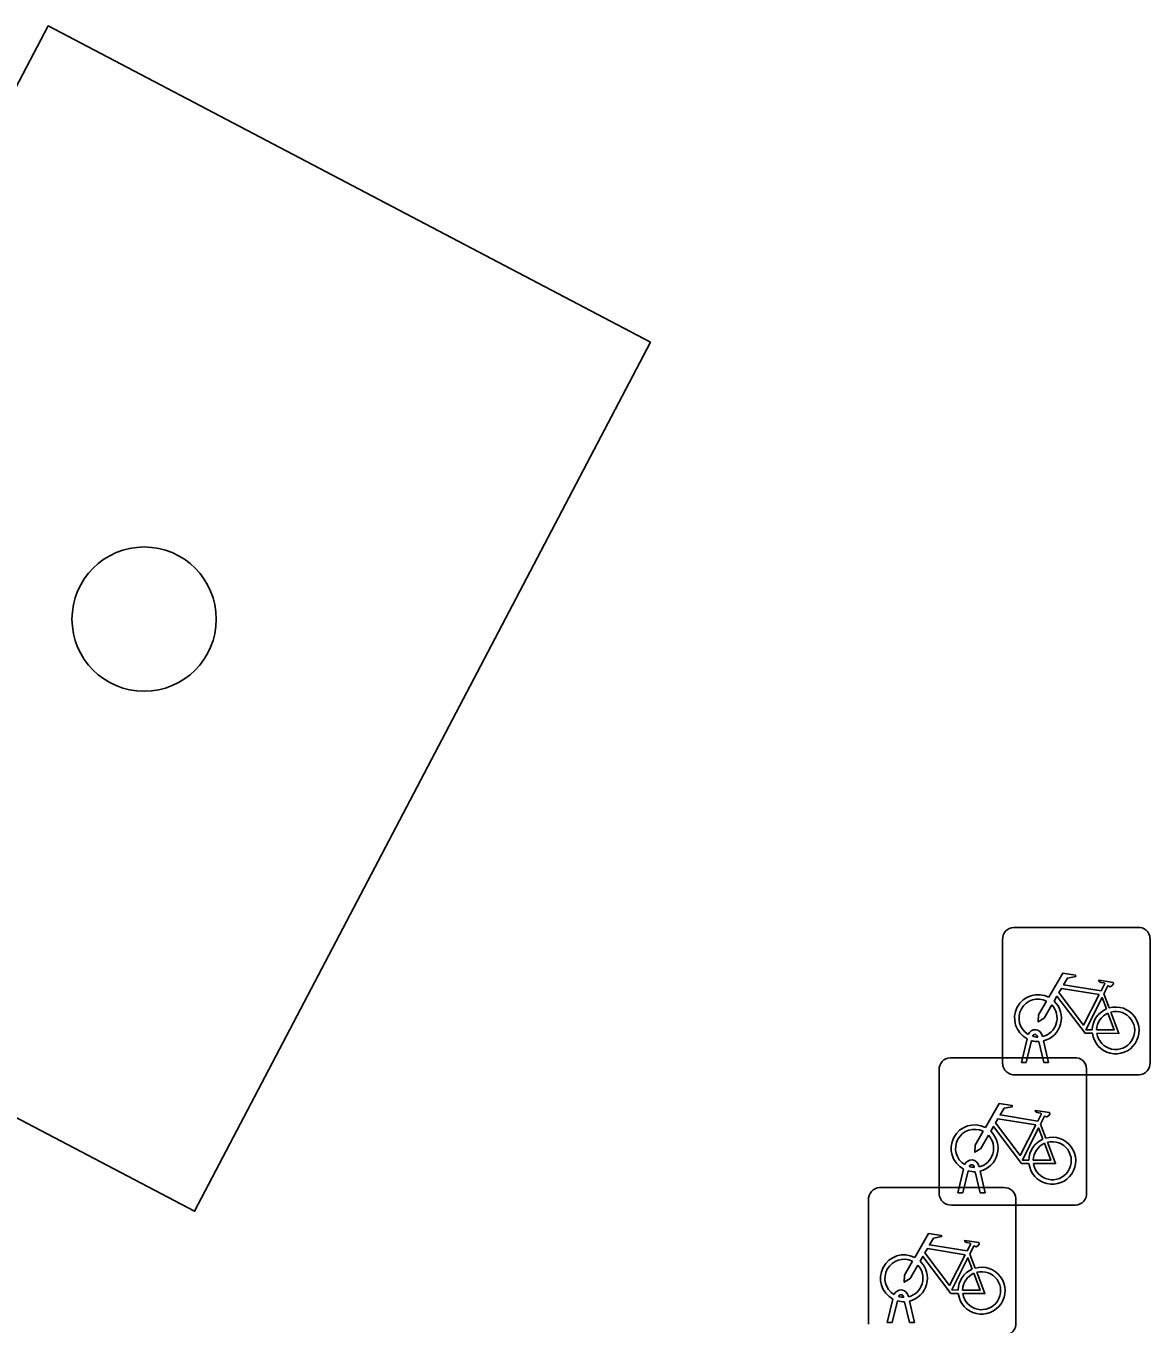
# Model space of a CAD drawing. Extents: x 159489 to 160304, y 383825 to 384531.
# Drawn here: x 159841.35 to 159848.97, y 384117.64 to 384126.44 of the extents above; entities that cross this region are included whole.
import ezdxf

# ---------------------------------------------------------------- set-up
doc = ezdxf.new("R2010")
doc.units = 0
for name, color, linetype in [('IMGEO_Boom', 7, 'Continuous'), ('IMGEO_Fietsenrek', 7, 'Continuous'), ('IMGEO_Groenvoorziening', 7, 'Continuous'), ('IMGEO_Voetpad_open', 7, 'Continuous')]:
    doc.layers.add(name, color=color, linetype=linetype)

msp = doc.modelspace()

# ---------------------------------------------------------------- linework, layer by layer
at = {"layer": 'IMGEO_Boom'}
msp.add_circle((159842.148, 384122.419), 0.4892, dxfattribs=at)
at = {"layer": 'IMGEO_Fietsenrek'}
for p, q in [((159848.0429, 384120.3295), (159848.8838, 384120.3295)), ((159848.8838, 384120.3295), (159848.0429, 384120.3295)), ((159847.9685, 384119.4049), (159847.9685, 384120.2458)), ((159847.9685, 384120.2458), (159847.9685, 384119.4049)), ((159848.9675, 384120.2551), (159848.9675, 384119.4142)), ((159848.9675, 384119.4142), (159848.9675, 384120.2551)), ((159848.6552, 384119.8792), (159848.6915, 384119.784)), ((159848.0955, 384119.4143), (159848.1338, 384119.5743)), ((159848.1642, 384119.5621), (159848.1289, 384119.4143)), ((159848.2059, 384119.5859), (159848.2049, 384119.5902)), ((159848.2366, 384119.5974), (159848.2384, 384119.5895)), ((159848.2454, 384119.5603), (159848.2804, 384119.4143)), ((159848.247, 384119.4143), (159848.2131, 384119.556)), ((159847.6129, 384119.4465), (159848.4538, 384119.4465)), ((159848.4538, 384119.4465), (159847.6129, 384119.4465)), ((159848.1289, 384119.4143), (159848.0955, 384119.4143)), ((159848.2804, 384119.4143), (159848.247, 384119.4143)), ((159847.5385, 384118.5219), (159847.5385, 384119.3628)), ((159847.5385, 384119.3628), (159847.5385, 384118.5219)), ((159848.8931, 384119.3305), (159848.0522, 384119.3305)), ((159848.0522, 384119.3305), (159848.8931, 384119.3305)), ((159848.5375, 384119.3721), (159848.5375, 384118.5312)), ((159848.5375, 384118.5312), (159848.5375, 384119.3721)), ((159848.2252, 384118.9962), (159848.2615, 384118.901)), ((159847.6655, 384118.5313), (159847.7038, 384118.6913)), ((159847.7342, 384118.6791), (159847.6989, 384118.5313)), ((159847.7759, 384118.7029), (159847.7749, 384118.7072)), ((159847.8066, 384118.7144), (159847.8084, 384118.7065)), ((159847.8154, 384118.6773), (159847.8504, 384118.5313)), ((159847.817, 384118.5313), (159847.7831, 384118.673)), ((159847.1339, 384118.5655), (159847.9748, 384118.5655)), ((159847.9748, 384118.5655), (159847.1339, 384118.5655)), ((159847.6989, 384118.5313), (159847.6655, 384118.5313)), ((159847.8504, 384118.5313), (159847.817, 384118.5313)), ((159847.0595, 384117.6409), (159847.0595, 384118.4818)), ((159847.0595, 384118.4818), (159847.0595, 384117.6409)), ((159848.4631, 384118.4475), (159847.6222, 384118.4475)), ((159847.6222, 384118.4475), (159848.4631, 384118.4475)), ((159848.0585, 384118.4911), (159848.0585, 384117.6502)), ((159848.0585, 384117.6502), (159848.0585, 384118.4911)), ((159847.7462, 384118.1152), (159847.7825, 384118.02)), ((159847.1865, 384117.6503), (159847.2248, 384117.8103)), ((159847.2552, 384117.7981), (159847.2199, 384117.6503)), ((159847.2969, 384117.8219), (159847.2959, 384117.8262)), ((159847.3276, 384117.8334), (159847.3294, 384117.8255)), ((159847.338, 384117.6503), (159847.3041, 384117.792)), ((159847.3364, 384117.7963), (159847.3714, 384117.6503)), ((159847.2199, 384117.6503), (159847.1865, 384117.6503)), ((159847.3714, 384117.6503), (159847.338, 384117.6503))]:
    msp.add_line(p, q, dxfattribs=at)
for points in [[(159848.2811, 384119.8562), (159848.3758, 384120.0197), (159848.462, 384120.0059), (159848.4637, 384119.9972), (159848.4076, 384119.9863), (159848.3814, 384119.941), (159848.6366, 384119.9002)], [(159848.6237, 384119.875), (159848.3669, 384119.916), (159848.3502, 384119.8872), (159848.5172, 384119.6669), (159848.6237, 384119.875)], [(159848.6366, 384119.9002), (159848.6616, 384119.949), (159848.6565, 384119.953), (159848.6333, 384119.9567), (159848.6206, 384119.9642), (159848.6196, 384119.9673), (159848.6218, 384119.9719), (159848.7166, 384119.9568), (159848.7189, 384119.9465), (159848.7095, 384119.9341), (159848.6971, 384119.9277), (159848.6826, 384119.9339), (159848.6552, 384119.8792)], [(159848.3018, 384119.8037), (159848.2502, 384119.7145), (159848.2103, 384119.6885), (159848.2115, 384119.736), (159848.266, 384119.8302)], [(159848.5768, 384119.6115), (159848.5271, 384119.6116), (159848.3364, 384119.8633), (159848.3174, 384119.8305)], [(159848.6717, 384119.777), (159848.6424, 384119.8538), (159848.533, 384119.6357), (159848.5757, 384119.6356)], [(159848.6057, 384119.6355), (159848.7256, 384119.6353), (159848.6824, 384119.7489)], [(159848.7022, 384119.7558), (159848.7572, 384119.6112), (159848.6071, 384119.6115)], [(159847.8511, 384118.9732), (159847.9458, 384119.1367), (159848.032, 384119.1229), (159848.0337, 384119.1142), (159847.9776, 384119.1033), (159847.9514, 384119.058), (159848.2066, 384119.0172)], [(159848.1937, 384118.992), (159847.9369, 384119.033), (159847.9202, 384119.0042), (159848.0872, 384118.7839), (159848.1937, 384118.992)], [(159848.2066, 384119.0172), (159848.2316, 384119.066), (159848.2265, 384119.07), (159848.2033, 384119.0737), (159848.1906, 384119.0812), (159848.1896, 384119.0843), (159848.1918, 384119.0889), (159848.2866, 384119.0738), (159848.2889, 384119.0635), (159848.2795, 384119.0511), (159848.2671, 384119.0447), (159848.2526, 384119.0509), (159848.2252, 384118.9962)], [(159847.8718, 384118.9207), (159847.8202, 384118.8315), (159847.7803, 384118.8055), (159847.7815, 384118.853), (159847.836, 384118.9472)], [(159848.1468, 384118.7285), (159848.0971, 384118.7286), (159847.9064, 384118.9803), (159847.8874, 384118.9475)], [(159848.2417, 384118.894), (159848.2124, 384118.9708), (159848.103, 384118.7527), (159848.1457, 384118.7526)], [(159848.1757, 384118.7525), (159848.2956, 384118.7523), (159848.2524, 384118.8659)], [(159848.2722, 384118.8728), (159848.3272, 384118.7282), (159848.1771, 384118.7285)], [(159847.3721, 384118.0922), (159847.4668, 384118.2557), (159847.553, 384118.2419), (159847.5547, 384118.2332), (159847.4986, 384118.2223), (159847.4724, 384118.177), (159847.7276, 384118.1362)], [(159847.7147, 384118.111), (159847.4579, 384118.152), (159847.4412, 384118.1232), (159847.6082, 384117.9029), (159847.7147, 384118.111)], [(159847.7276, 384118.1362), (159847.7526, 384118.185), (159847.7475, 384118.189), (159847.7243, 384118.1927), (159847.7116, 384118.2002), (159847.7106, 384118.2033), (159847.7128, 384118.2079), (159847.8076, 384118.1928), (159847.8099, 384118.1825), (159847.8005, 384118.1701), (159847.7881, 384118.1637), (159847.7736, 384118.1699), (159847.7462, 384118.1152)], [(159847.3928, 384118.0397), (159847.3412, 384117.9505), (159847.3013, 384117.9245), (159847.3025, 384117.972), (159847.357, 384118.0662)], [(159847.6678, 384117.8475), (159847.6181, 384117.8476), (159847.4274, 384118.0993), (159847.4084, 384118.0665)], [(159847.7627, 384118.013), (159847.7334, 384118.0898), (159847.624, 384117.8717), (159847.6667, 384117.8716)], [(159847.6967, 384117.8715), (159847.8166, 384117.8713), (159847.7734, 384117.9849)], [(159847.7932, 384117.9918), (159847.8482, 384117.8472), (159847.6981, 384117.8475)]]:
    msp.add_lwpolyline(points, dxfattribs=at)
for centre, radius, start, end in [((159848.0462, 384120.2516), 0.0779, 92.4484, 184.28452), ((159848.0462, 384120.2516), 0.0779, 92.4484, 184.28452), ((159848.8896, 384120.2518), 0.0779, 2.4484, 94.28452), ((159848.8896, 384120.2518), 0.0779, 2.4484, 94.28452), ((159848.2081, 384119.7149), 0.159, 62.67661, 242.13685), ((159848.2081, 384119.7149), 0.129, 63.31916, 238.90302), ((159848.2081, 384119.7149), 0.159, 283.5766, 46.60424), ((159848.2081, 384119.7149), 0.129, 283.60429, 43.43025), ((159848.7347, 384119.6309), 0.159, 113.3408, 178.32165), ((159848.7347, 384119.6309), 0.159, 187.0065, 105.77075), ((159848.7347, 384119.6309), 0.129, 113.92302, 177.95563), ((159848.7347, 384119.6309), 0.129, 188.67146, 104.58832), ((159848.1879, 384119.5863), 0.0499, 12.8025, 158.69338), ((159848.2081, 384119.7149), 0.159, 253.99666, 271.78671), ((159848.1879, 384119.5863), 0.0174, 12.8025, 163.45023), ((159848.2081, 384119.7149), 0.129, 253.41502, 269.02044), ((159847.6162, 384119.3686), 0.0779, 92.4484, 184.28452), ((159847.6162, 384119.3686), 0.0779, 92.4484, 184.28452), ((159848.0464, 384119.4082), 0.0779, 182.4484, 274.28452), ((159848.0464, 384119.4082), 0.0779, 182.4484, 274.28452), ((159848.4596, 384119.3688), 0.0779, 2.4484, 94.28452), ((159848.4596, 384119.3688), 0.0779, 2.4484, 94.28452), ((159848.8898, 384119.4084), 0.0779, 272.4484, 4.28452), ((159848.8898, 384119.4084), 0.0779, 272.4484, 4.28452), ((159847.7781, 384118.8319), 0.159, 62.67661, 242.13685), ((159847.7781, 384118.8319), 0.129, 63.31916, 238.90302), ((159847.7781, 384118.8319), 0.159, 283.5766, 46.60424), ((159847.7781, 384118.8319), 0.129, 283.60429, 43.43025), ((159848.3047, 384118.7479), 0.159, 113.3408, 178.32165), ((159848.3047, 384118.7479), 0.159, 187.0065, 105.77075), ((159848.3047, 384118.7479), 0.129, 113.92302, 177.95563), ((159848.3047, 384118.7479), 0.129, 188.67146, 104.58832), ((159847.7579, 384118.7033), 0.0499, 12.8025, 158.69338), ((159847.7781, 384118.8319), 0.159, 253.99666, 271.78671), ((159847.7579, 384118.7033), 0.0174, 12.8025, 163.45023), ((159847.7781, 384118.8319), 0.129, 253.41502, 269.02044), ((159847.1372, 384118.4876), 0.0779, 92.4484, 184.28452), ((159847.1372, 384118.4876), 0.0779, 92.4484, 184.28452), ((159847.6164, 384118.5252), 0.0779, 182.4484, 274.28452), ((159847.6164, 384118.5252), 0.0779, 182.4484, 274.28452), ((159847.9806, 384118.4878), 0.0779, 2.4484, 94.28452), ((159847.9806, 384118.4878), 0.0779, 2.4484, 94.28452), ((159848.4598, 384118.5254), 0.0779, 272.4484, 4.28452), ((159848.4598, 384118.5254), 0.0779, 272.4484, 4.28452), ((159847.2991, 384117.9509), 0.159, 62.67661, 242.13685), ((159847.2991, 384117.9509), 0.129, 63.31916, 238.90302), ((159847.2991, 384117.9509), 0.159, 283.5766, 46.60424), ((159847.2991, 384117.9509), 0.129, 283.60429, 43.43025), ((159847.8257, 384117.8669), 0.159, 113.3408, 178.32165), ((159847.8257, 384117.8669), 0.159, 187.0065, 105.77075), ((159847.8257, 384117.8669), 0.129, 113.92302, 177.95563), ((159847.8257, 384117.8669), 0.129, 188.67146, 104.58832), ((159847.2789, 384117.8223), 0.0499, 12.8025, 158.69338), ((159847.2991, 384117.9509), 0.159, 253.99666, 271.78671), ((159847.2789, 384117.8223), 0.0174, 12.8025, 163.45023), ((159847.2991, 384117.9509), 0.129, 253.41502, 269.02044), ((159847.9808, 384117.6444), 0.0779, 272.4484, 4.28452), ((159847.9808, 384117.6444), 0.0779, 272.4484, 4.28452)]:
    msp.add_arc(centre, radius, start, end, dxfattribs=at)
at = {"layer": 'IMGEO_Groenvoorziening'}
msp.add_lwpolyline([(159845.582, 384124.296), (159841.498, 384126.44), (159838.406, 384120.549), (159842.49, 384118.405)], close=True, dxfattribs=at)
at = {"layer": 'IMGEO_Voetpad_open'}
msp.add_lwpolyline([(159845.582, 384124.296), (159842.49, 384118.405), (159838.406, 384120.549), (159841.498, 384126.44)], close=True, dxfattribs=at)

doc.saveas('drawing.dxf')
